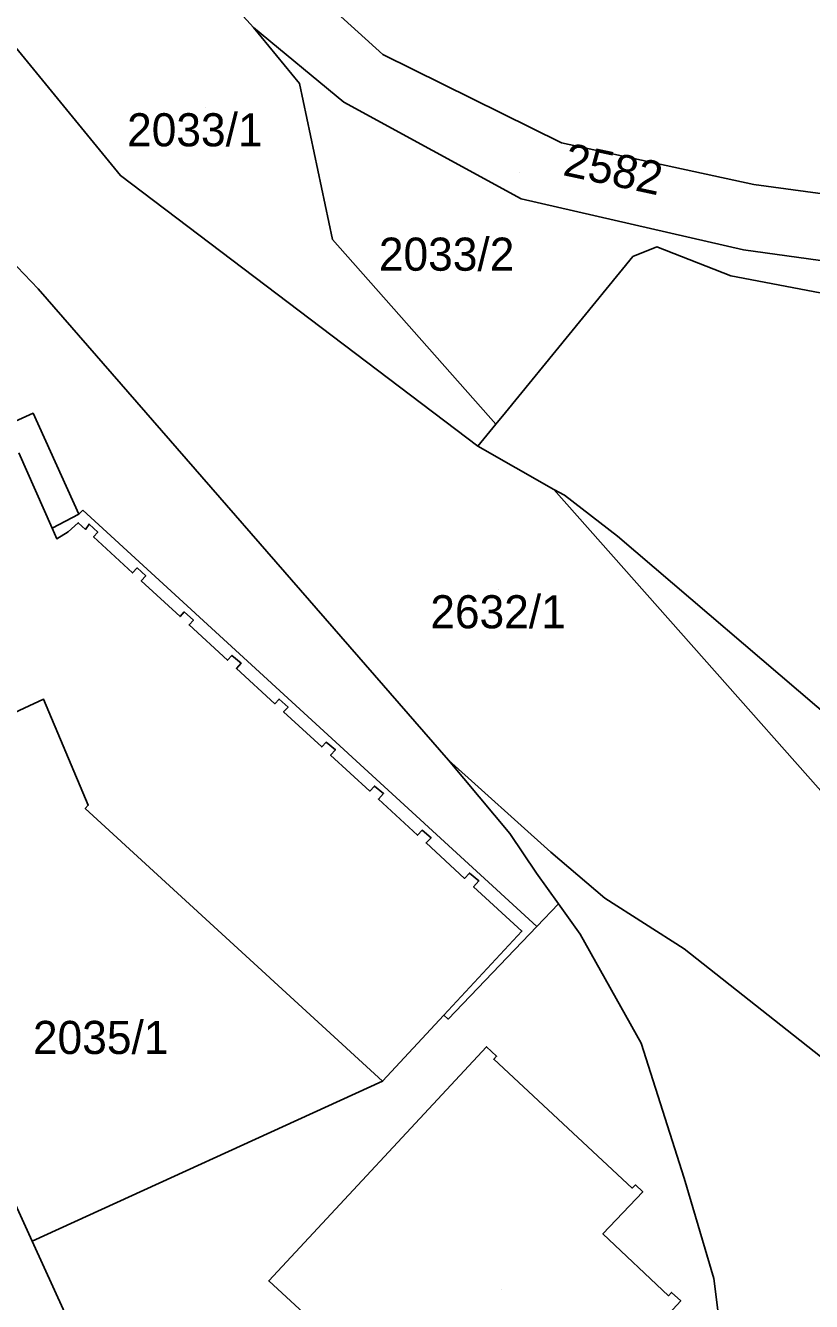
# Model space of a CAD drawing. Extents: x -263423 to -261326, y -1240067 to -1237864.
# Drawn here: x -262371.3 to -262323.8, y -1239524.1 to -1239447 of the extents above; entities that cross this region are included whole.
import ezdxf

# ---------------------------------------------------------------- set-up
doc = ezdxf.new("R2010")
doc.units = 0
for name, color, linetype in [('body_kn', 7, 'Continuous'), ('kladpar_druhypozemkov', 7, 'Continuous'), ('kladpar_hranice', 7, 'Continuous'), ('kladpar_parcelnecisla', 7, 'Continuous'), ('kladpar_plochy', 7, 'Continuous'), ('zappar_hrandruhpozemk', 7, 'Continuous')]:
    doc.layers.add(name, color=color, linetype=linetype)

msp = doc.modelspace()

# ---------------------------------------------------------------- linework, layer by layer
at = {"layer": 'body_kn'}
for p, q in [((-262357.52, -1239447.16), (-262357.52, -1239447.16)), ((-262357.52, -1239447.16), (-262357.52, -1239447.16)), ((-262349.73, -1239448.8), (-262349.73, -1239448.8)), ((-262354.76, -1239450.54), (-262354.76, -1239450.54)), ((-262352.08, -1239451.67), (-262352.08, -1239451.67)), ((-262338.94, -1239454.13), (-262338.94, -1239454.13)), ((-262365.57, -1239456.11), (-262365.57, -1239456.11)), ((-262327.32, -1239456.65), (-262327.32, -1239456.65)), ((-262341.37, -1239457.51), (-262341.37, -1239457.51)), ((-262352.76, -1239459.97), (-262352.76, -1239459.97)), ((-262333.17, -1239460.4), (-262333.17, -1239460.4)), ((-262327.95, -1239460.58), (-262327.95, -1239460.58)), ((-262334.62, -1239461), (-262334.62, -1239461)), ((-262328.7, -1239462.15), (-262328.7, -1239462.15)), ((-262370.54, -1239462.95), (-262370.54, -1239462.95)), ((-262370.84, -1239470.45), (-262370.84, -1239470.45)), ((-262342.32, -1239470.41), (-262342.32, -1239470.41)), ((-262342.89, -1239471.11), (-262342.89, -1239471.11)), ((-262343.98, -1239472.44), (-262343.98, -1239472.44)), ((-262339.39, -1239475.05), (-262339.39, -1239475.05)), ((-262338.76, -1239475.41), (-262338.76, -1239475.41)), ((-262368.08, -1239476.55), (-262368.08, -1239476.55)), ((-262367.83, -1239476.31), (-262367.83, -1239476.31)), ((-262369.69, -1239477.39), (-262369.69, -1239477.39)), ((-262368.72, -1239477.62), (-262368.72, -1239477.62)), ((-262368.11, -1239477.07), (-262368.11, -1239477.07)), ((-262367.68, -1239477.47), (-262367.68, -1239477.47)), ((-262367.46, -1239477.15), (-262367.46, -1239477.15)), ((-262366.93, -1239477.63), (-262366.93, -1239477.63)), ((-262369.41, -1239478.03), (-262369.41, -1239478.03)), ((-262367.19, -1239477.92), (-262367.19, -1239477.92)), ((-262335.56, -1239477.88), (-262335.56, -1239477.88)), ((-262335.56, -1239477.88), (-262335.56, -1239477.88)), ((-262364.56, -1239479.79), (-262364.56, -1239479.79)), ((-262364.83, -1239480.09), (-262364.83, -1239480.09)), ((-262364.31, -1239480.57), (-262364.31, -1239480.57)), ((-262364.04, -1239480.27), (-262364.04, -1239480.27)), ((-262361.96, -1239482.73), (-262361.96, -1239482.73)), ((-262361.71, -1239482.45), (-262361.71, -1239482.45)), ((-262361.16, -1239482.94), (-262361.16, -1239482.94)), ((-262361.42, -1239483.23), (-262361.42, -1239483.23)), ((-262359.1, -1239485.37), (-262359.1, -1239485.37)), ((-262358.83, -1239485.08), (-262358.83, -1239485.08)), ((-262358.56, -1239485.86), (-262358.56, -1239485.86)), ((-262358.28, -1239485.55), (-262358.28, -1239485.55)), ((-262370.21, -1239487.71), (-262370.21, -1239487.71)), ((-262355.99, -1239487.71), (-262355.99, -1239487.71)), ((-262356.25, -1239487.99), (-262356.25, -1239487.99)), ((-262355.71, -1239488.48), (-262355.71, -1239488.48)), ((-262355.44, -1239488.19), (-262355.44, -1239488.19)), ((-262353.41, -1239490.6), (-262353.41, -1239490.6)), ((-262353.15, -1239490.32), (-262353.15, -1239490.32)), ((-262352.58, -1239490.77), (-262352.58, -1239490.77)), ((-262352.88, -1239491.09), (-262352.88, -1239491.09)), ((-262345.75, -1239491.4), (-262345.75, -1239491.4)), ((-262350.23, -1239492.96), (-262350.23, -1239492.96)), ((-262350.51, -1239493.27), (-262350.51, -1239493.27)), ((-262349.99, -1239493.75), (-262349.99, -1239493.75)), ((-262349.68, -1239493.42), (-262349.68, -1239493.42)), ((-262367.69, -1239494.31), (-262367.69, -1239494.31)), ((-262367.69, -1239494.31), (-262367.69, -1239494.31)), ((-262367.51, -1239494.12), (-262367.51, -1239494.12)), ((-262347.62, -1239495.93), (-262347.62, -1239495.93)), ((-262347.34, -1239495.63), (-262347.34, -1239495.63)), ((-262346.81, -1239496.08), (-262346.81, -1239496.08)), ((-262342.05, -1239495.82), (-262342.05, -1239495.82)), ((-262347.11, -1239496.4), (-262347.11, -1239496.4)), ((-262339.57, -1239496.95), (-262339.57, -1239496.95)), ((-262344.49, -1239498.22), (-262344.49, -1239498.22)), ((-262340.45, -1239498.23), (-262340.45, -1239498.23)), ((-262344.79, -1239498.54), (-262344.79, -1239498.54)), ((-262344.24, -1239499.04), (-262344.24, -1239499.04)), ((-262343.92, -1239498.69), (-262343.92, -1239498.69)), ((-262336.32, -1239499.73), (-262336.32, -1239499.73)), ((-262339.12, -1239500.08), (-262339.12, -1239500.08)), ((-262340.43, -1239501.45), (-262340.43, -1239501.45)), ((-262340.43, -1239501.45), (-262340.43, -1239501.45)), ((-262341.32, -1239501.72), (-262341.32, -1239501.72)), ((-262337.81, -1239501.91), (-262337.81, -1239501.91)), ((-262331.53, -1239502.79), (-262331.53, -1239502.79)), ((-262346.03, -1239506.8), (-262346.03, -1239506.8)), ((-262345.78, -1239507.03), (-262345.78, -1239507.03)), ((-262334.12, -1239508.49), (-262334.12, -1239508.49)), ((-262343.46, -1239508.7), (-262343.46, -1239508.7)), ((-262342.85, -1239509.28), (-262342.85, -1239509.28)), ((-262343.02, -1239509.46), (-262343.02, -1239509.46)), ((-262349.74, -1239510.79), (-262349.74, -1239510.79)), ((-262331.52, -1239516.64), (-262331.52, -1239516.64)), ((-262334.66, -1239517.24), (-262334.66, -1239517.24)), ((-262334.47, -1239517.04), (-262334.47, -1239517.04)), ((-262334.03, -1239517.47), (-262334.03, -1239517.47)), ((-262336.43, -1239519.99), (-262336.43, -1239519.99)), ((-262370.9, -1239520.44), (-262370.9, -1239520.44)), ((-262356.61, -1239522.84), (-262356.61, -1239522.84)), ((-262329.74, -1239522.69), (-262329.74, -1239522.69)), ((-262332.48, -1239523.74), (-262332.48, -1239523.74)), ((-262332.29, -1239523.53), (-262332.29, -1239523.53)), ((-262331.73, -1239524.05), (-262331.73, -1239524.05))]:
    msp.add_line(p, q, dxfattribs=at)
at = {"layer": 'kladpar_druhypozemkov'}
for p, q in [((-262360.41, -1239452), (-262360.41, -1239452)), ((-262341.44, -1239455.94), (-262341.44, -1239455.94)), ((-262344.55, -1239459.57), (-262344.55, -1239459.57)), ((-262342.71, -1239481.11), (-262342.71, -1239481.11)), ((-262366.12, -1239507.15), (-262366.12, -1239507.15)), ((-262342.53, -1239523.33), (-262342.53, -1239523.33))]:
    msp.add_line(p, q, dxfattribs=at)
at = {"layer": 'kladpar_hranice'}
for points in [[(-262537.04, -1239201.38), (-262530.63, -1239212.83), (-262524.98, -1239221.66), (-262515.95, -1239238.18), (-262513.22, -1239243.64), (-262488.7, -1239296.05), (-262477.52, -1239319.89), (-262470.28, -1239332.31), (-262460.88, -1239345.09), (-262460.45, -1239345.57), (-262456.47, -1239349.99), (-262422.37, -1239387.88), (-262384.87, -1239432.71), (-262381.9, -1239440.83), (-262378.54, -1239440.24), (-262365.57, -1239456.11), (-262343.98, -1239472.44), (-262339.39, -1239475.05), (-262313.57, -1239504.2), (-262300.8, -1239514.92), (-262285.68, -1239520.13), (-262283.16, -1239520.7)], [(-262369.47, -1239437.71), (-262362.57, -1239435.99), (-262359.85, -1239438.74), (-262355.03, -1239443.96), (-262349.73, -1239448.8), (-262338.94, -1239454.13), (-262327.32, -1239456.65), (-262306.23, -1239459.5), (-262296.59, -1239461.27), (-262297.94, -1239461.66), (-262305.71, -1239463.67), (-262327.95, -1239460.58), (-262341.37, -1239457.51), (-262352.08, -1239451.67), (-262357.52, -1239447.16), (-262365, -1239438.95), (-262367.14, -1239440.52), (-262369.84, -1239437.41), (-262369.47, -1239437.71)], [(-262378.54, -1239440.24), (-262369.84, -1239437.41), (-262367.14, -1239440.52), (-262365, -1239438.95), (-262357.52, -1239447.16), (-262354.76, -1239450.54), (-262352.76, -1239459.97), (-262342.89, -1239471.11), (-262343.98, -1239472.44), (-262365.57, -1239456.11), (-262378.54, -1239440.24)], [(-262321.77, -1239510.49), (-262331.53, -1239502.79), (-262336.32, -1239499.73), (-262339.57, -1239496.95), (-262345.75, -1239491.4), (-262370.54, -1239462.95), (-262373.09, -1239460.29), (-262375.7, -1239457.83), (-262378, -1239456.13), (-262380.93, -1239454.43), (-262383.97, -1239453.88), (-262386.95, -1239453.65), (-262389.62, -1239453.79), (-262391.33, -1239454.19), (-262394.83, -1239451.6), (-262400.37, -1239447.19), (-262403.09, -1239439.19)], [(-262213.63, -1239443.58), (-262213.2, -1239447.08), (-262214.53, -1239447.08), (-262242.46, -1239449.91), (-262246.47, -1239450.31), (-262253.41, -1239451.02), (-262256.3, -1239451.31), (-262258.66, -1239452.61), (-262264.85, -1239455.18), (-262268.46, -1239451.5), (-262296.59, -1239461.27), (-262306.23, -1239459.5), (-262327.32, -1239456.65), (-262338.94, -1239454.13), (-262349.73, -1239448.8), (-262355.03, -1239443.96)], [(-262357.52, -1239447.16), (-262352.08, -1239451.67), (-262341.37, -1239457.51), (-262327.95, -1239460.58), (-262305.71, -1239463.67), (-262310.34, -1239464.82), (-262320.78, -1239463.67), (-262328.7, -1239462.15), (-262333.17, -1239460.4), (-262334.62, -1239461), (-262342.32, -1239470.41), (-262342.89, -1239471.11), (-262352.76, -1239459.97), (-262354.76, -1239450.54), (-262357.52, -1239447.16)], [(-262373.09, -1239460.29), (-262370.54, -1239462.95), (-262345.75, -1239491.4), (-262342.05, -1239495.82), (-262340.45, -1239498.23), (-262339.12, -1239500.08), (-262340.43, -1239501.45), (-262345.78, -1239507.03), (-262346.03, -1239506.8), (-262341.32, -1239501.72), (-262344.24, -1239499.04), (-262343.92, -1239498.69), (-262344.49, -1239498.22), (-262344.79, -1239498.54), (-262347.11, -1239496.4), (-262346.81, -1239496.08), (-262347.34, -1239495.63), (-262347.62, -1239495.93), (-262349.99, -1239493.75), (-262349.68, -1239493.42), (-262350.23, -1239492.96), (-262350.51, -1239493.27), (-262352.88, -1239491.09), (-262352.58, -1239490.77), (-262353.15, -1239490.32), (-262353.41, -1239490.6), (-262355.71, -1239488.48), (-262355.44, -1239488.19), (-262355.99, -1239487.71), (-262356.25, -1239487.99), (-262358.56, -1239485.86), (-262358.28, -1239485.55), (-262358.83, -1239485.08), (-262359.1, -1239485.37), (-262361.42, -1239483.23), (-262361.16, -1239482.94), (-262361.71, -1239482.45), (-262361.96, -1239482.73), (-262364.31, -1239480.57), (-262364.04, -1239480.27), (-262364.56, -1239479.79), (-262364.83, -1239480.09), (-262367.19, -1239477.92), (-262366.93, -1239477.63), (-262367.46, -1239477.15), (-262367.68, -1239477.47), (-262368.11, -1239477.07), (-262368.72, -1239477.62), (-262369.41, -1239478.03), (-262369.69, -1239477.39), (-262368.08, -1239476.55), (-262370.84, -1239470.45), (-262382.57, -1239475.77)], [(-262322.41, -1239489.1), (-262335.56, -1239477.88), (-262338.76, -1239475.41), (-262339.39, -1239475.05), (-262343.98, -1239472.44), (-262342.89, -1239471.11), (-262342.32, -1239470.41), (-262334.62, -1239461), (-262333.17, -1239460.4), (-262328.7, -1239462.15), (-262320.78, -1239463.67)], [(-262382.57, -1239475.77), (-262370.84, -1239470.45), (-262368.08, -1239476.55), (-262369.69, -1239477.39), (-262371.69, -1239472.85)], [(-262371.69, -1239472.85), (-262369.69, -1239477.39), (-262369.41, -1239478.03), (-262368.72, -1239477.62), (-262368.11, -1239477.07), (-262367.68, -1239477.47), (-262367.46, -1239477.15), (-262366.93, -1239477.63), (-262367.19, -1239477.92), (-262364.83, -1239480.09), (-262364.56, -1239479.79), (-262364.04, -1239480.27), (-262364.31, -1239480.57), (-262361.96, -1239482.73), (-262361.71, -1239482.45), (-262361.16, -1239482.94), (-262361.42, -1239483.23), (-262359.1, -1239485.37), (-262358.83, -1239485.08), (-262358.28, -1239485.55), (-262358.56, -1239485.86), (-262356.25, -1239487.99), (-262355.99, -1239487.71), (-262355.44, -1239488.19), (-262355.71, -1239488.48), (-262353.41, -1239490.6), (-262353.15, -1239490.32), (-262352.58, -1239490.77), (-262352.88, -1239491.09), (-262350.51, -1239493.27), (-262350.23, -1239492.96), (-262349.68, -1239493.42), (-262349.99, -1239493.75), (-262347.62, -1239495.93), (-262347.34, -1239495.63), (-262346.81, -1239496.08), (-262347.11, -1239496.4), (-262344.79, -1239498.54), (-262344.49, -1239498.22), (-262343.92, -1239498.69), (-262344.24, -1239499.04), (-262341.32, -1239501.72), (-262346.03, -1239506.8), (-262349.74, -1239510.79), (-262367.69, -1239494.31), (-262367.51, -1239494.12), (-262370.21, -1239487.71), (-262375.81, -1239490.31)], [(-262335.56, -1239477.88), (-262322.41, -1239489.1), (-262320.57, -1239490.7), (-262314.42, -1239495.37), (-262308.34, -1239500.1), (-262305.19, -1239502.69), (-262296.69, -1239509.43), (-262289.35, -1239516.21), (-262283.16, -1239520.7), (-262285.68, -1239520.13), (-262300.8, -1239514.92), (-262313.57, -1239504.2), (-262339.39, -1239475.05), (-262338.76, -1239475.41), (-262335.56, -1239477.88)], [(-262367.69, -1239494.31), (-262349.74, -1239510.79), (-262370.9, -1239520.44), (-262373.92, -1239513.83), (-262373.44, -1239513.61), (-262381.39, -1239496.12), (-262379.98, -1239495.49), (-262381.21, -1239492.81), (-262380.57, -1239492.51), (-262379.35, -1239495.1), (-262374.62, -1239492.9), (-262375.81, -1239490.31), (-262370.21, -1239487.71), (-262367.51, -1239494.12), (-262367.69, -1239494.31)], [(-262297.9, -1239529.67), (-262328.83, -1239543.08), (-262328.25, -1239534.51), (-262329.74, -1239522.69), (-262331.52, -1239516.64), (-262334.12, -1239508.49), (-262337.81, -1239501.91), (-262339.12, -1239500.08), (-262340.45, -1239498.23), (-262342.05, -1239495.82), (-262345.75, -1239491.4), (-262339.57, -1239496.95), (-262336.32, -1239499.73), (-262331.53, -1239502.79), (-262321.77, -1239510.49), (-262297.9, -1239529.67)], [(-262362.39, -1239539.11), (-262370.9, -1239520.44), (-262349.74, -1239510.79), (-262346.03, -1239506.8), (-262345.78, -1239507.03), (-262340.43, -1239501.45), (-262339.12, -1239500.08), (-262337.81, -1239501.91), (-262334.12, -1239508.49), (-262331.52, -1239516.64), (-262329.74, -1239522.69), (-262328.25, -1239534.51)], [(-262338.8, -1239531.69), (-262331.73, -1239524.05), (-262332.29, -1239523.53), (-262332.48, -1239523.74), (-262336.43, -1239519.99), (-262334.03, -1239517.47), (-262334.47, -1239517.04), (-262334.66, -1239517.24), (-262343.02, -1239509.46), (-262342.85, -1239509.28), (-262343.46, -1239508.7), (-262356.61, -1239522.84), (-262351.61, -1239527.44)], [(-262351.61, -1239527.44), (-262356.61, -1239522.84), (-262343.46, -1239508.7), (-262342.85, -1239509.28), (-262343.02, -1239509.46), (-262334.66, -1239517.24), (-262334.47, -1239517.04), (-262334.03, -1239517.47), (-262336.43, -1239519.99), (-262332.48, -1239523.74), (-262332.29, -1239523.53), (-262331.73, -1239524.05), (-262338.8, -1239531.69)], [(-262373.92, -1239513.83), (-262370.9, -1239520.44), (-262362.39, -1239539.11)]]:
    msp.add_lwpolyline(points, dxfattribs=at)
at = {"layer": 'kladpar_plochy'}
for points in [[(-262369.47, -1239437.71), (-262362.57, -1239435.99), (-262359.85, -1239438.74), (-262355.03, -1239443.96), (-262349.73, -1239448.8), (-262338.94, -1239454.13), (-262327.32, -1239456.65), (-262306.23, -1239459.5), (-262296.59, -1239461.27), (-262297.94, -1239461.66), (-262305.71, -1239463.67), (-262327.95, -1239460.58), (-262341.37, -1239457.51), (-262352.08, -1239451.67), (-262357.52, -1239447.16), (-262365, -1239438.95), (-262367.14, -1239440.52), (-262369.84, -1239437.41)], [(-262378.54, -1239440.24), (-262369.84, -1239437.41), (-262367.14, -1239440.52), (-262365, -1239438.95), (-262357.52, -1239447.16), (-262354.76, -1239450.54), (-262352.76, -1239459.97), (-262342.89, -1239471.11), (-262343.98, -1239472.44), (-262365.57, -1239456.11)], [(-262357.52, -1239447.16), (-262352.08, -1239451.67), (-262341.37, -1239457.51), (-262327.95, -1239460.58), (-262305.71, -1239463.67), (-262310.34, -1239464.82), (-262320.78, -1239463.67), (-262328.7, -1239462.15), (-262333.17, -1239460.4), (-262334.62, -1239461), (-262342.32, -1239470.41), (-262342.89, -1239471.11), (-262352.76, -1239459.97), (-262354.76, -1239450.54)], [(-262335.56, -1239477.88), (-262322.41, -1239489.1), (-262320.57, -1239490.7), (-262314.42, -1239495.37), (-262308.34, -1239500.1), (-262305.19, -1239502.69), (-262296.69, -1239509.43), (-262289.35, -1239516.21), (-262283.16, -1239520.7), (-262285.68, -1239520.13), (-262300.8, -1239514.92), (-262313.57, -1239504.2), (-262339.39, -1239475.05), (-262338.76, -1239475.41)], [(-262367.69, -1239494.31), (-262349.74, -1239510.79), (-262370.9, -1239520.44), (-262373.92, -1239513.83), (-262373.44, -1239513.61), (-262381.39, -1239496.12), (-262379.98, -1239495.49), (-262381.21, -1239492.81), (-262380.57, -1239492.51), (-262379.35, -1239495.1), (-262374.62, -1239492.9), (-262375.81, -1239490.31), (-262370.21, -1239487.71), (-262367.51, -1239494.12)], [(-262297.9, -1239529.67), (-262328.83, -1239543.08), (-262328.25, -1239534.51), (-262329.74, -1239522.69), (-262331.52, -1239516.64), (-262334.12, -1239508.49), (-262337.81, -1239501.91), (-262339.12, -1239500.08), (-262340.45, -1239498.23), (-262342.05, -1239495.82), (-262345.75, -1239491.4), (-262339.57, -1239496.95), (-262336.32, -1239499.73), (-262331.53, -1239502.79), (-262321.77, -1239510.49)]]:
    msp.add_lwpolyline(points, close=True, dxfattribs=at)
for points in [[(-262321.77, -1239510.49), (-262331.53, -1239502.79), (-262336.32, -1239499.73), (-262339.57, -1239496.95), (-262345.75, -1239491.4), (-262370.54, -1239462.95), (-262373.09, -1239460.29), (-262375.7, -1239457.83), (-262378, -1239456.13), (-262380.93, -1239454.43), (-262383.97, -1239453.88), (-262386.95, -1239453.65), (-262389.62, -1239453.79), (-262391.33, -1239454.19), (-262394.83, -1239451.6), (-262400.37, -1239447.19), (-262403.09, -1239439.19)], [(-262378.54, -1239440.24), (-262365.57, -1239456.11), (-262343.98, -1239472.44), (-262339.39, -1239475.05), (-262313.57, -1239504.2)], [(-262213.63, -1239443.58), (-262213.2, -1239447.08), (-262214.53, -1239447.08), (-262242.46, -1239449.91), (-262246.47, -1239450.31), (-262253.41, -1239451.02), (-262256.3, -1239451.31), (-262258.66, -1239452.61), (-262264.85, -1239455.18), (-262268.46, -1239451.5), (-262296.59, -1239461.27), (-262306.23, -1239459.5), (-262327.32, -1239456.65), (-262338.94, -1239454.13), (-262349.73, -1239448.8), (-262355.03, -1239443.96)], [(-262373.09, -1239460.29), (-262370.54, -1239462.95), (-262345.75, -1239491.4), (-262342.05, -1239495.82), (-262340.45, -1239498.23), (-262339.12, -1239500.08), (-262340.43, -1239501.45), (-262345.78, -1239507.03), (-262346.03, -1239506.8), (-262341.32, -1239501.72), (-262344.24, -1239499.04), (-262343.92, -1239498.69), (-262344.49, -1239498.22), (-262344.79, -1239498.54), (-262347.11, -1239496.4), (-262346.81, -1239496.08), (-262347.34, -1239495.63), (-262347.62, -1239495.93), (-262349.99, -1239493.75), (-262349.68, -1239493.42), (-262350.23, -1239492.96), (-262350.51, -1239493.27), (-262352.88, -1239491.09), (-262352.58, -1239490.77), (-262353.15, -1239490.32), (-262353.41, -1239490.6), (-262355.71, -1239488.48), (-262355.44, -1239488.19), (-262355.99, -1239487.71), (-262356.25, -1239487.99), (-262358.56, -1239485.86), (-262358.28, -1239485.55), (-262358.83, -1239485.08), (-262359.1, -1239485.37), (-262361.42, -1239483.23), (-262361.16, -1239482.94), (-262361.71, -1239482.45), (-262361.96, -1239482.73), (-262364.31, -1239480.57), (-262364.04, -1239480.27), (-262364.56, -1239479.79), (-262364.83, -1239480.09), (-262367.19, -1239477.92), (-262366.93, -1239477.63), (-262367.46, -1239477.15), (-262367.68, -1239477.47), (-262368.11, -1239477.07), (-262368.72, -1239477.62), (-262369.41, -1239478.03), (-262369.69, -1239477.39), (-262368.08, -1239476.55), (-262370.84, -1239470.45), (-262382.57, -1239475.77)], [(-262322.41, -1239489.1), (-262335.56, -1239477.88), (-262338.76, -1239475.41), (-262339.39, -1239475.05), (-262343.98, -1239472.44), (-262342.89, -1239471.11), (-262342.32, -1239470.41), (-262334.62, -1239461), (-262333.17, -1239460.4), (-262328.7, -1239462.15), (-262320.78, -1239463.67)], [(-262382.57, -1239475.77), (-262370.84, -1239470.45), (-262368.08, -1239476.55), (-262369.69, -1239477.39), (-262371.69, -1239472.85)], [(-262371.69, -1239472.85), (-262369.69, -1239477.39), (-262369.41, -1239478.03), (-262368.72, -1239477.62), (-262368.11, -1239477.07), (-262367.68, -1239477.47), (-262367.46, -1239477.15), (-262366.93, -1239477.63), (-262367.19, -1239477.92), (-262364.83, -1239480.09), (-262364.56, -1239479.79), (-262364.04, -1239480.27), (-262364.31, -1239480.57), (-262361.96, -1239482.73), (-262361.71, -1239482.45), (-262361.16, -1239482.94), (-262361.42, -1239483.23), (-262359.1, -1239485.37), (-262358.83, -1239485.08), (-262358.28, -1239485.55), (-262358.56, -1239485.86), (-262356.25, -1239487.99), (-262355.99, -1239487.71), (-262355.44, -1239488.19), (-262355.71, -1239488.48), (-262353.41, -1239490.6), (-262353.15, -1239490.32), (-262352.58, -1239490.77), (-262352.88, -1239491.09), (-262350.51, -1239493.27), (-262350.23, -1239492.96), (-262349.68, -1239493.42), (-262349.99, -1239493.75), (-262347.62, -1239495.93), (-262347.34, -1239495.63), (-262346.81, -1239496.08), (-262347.11, -1239496.4), (-262344.79, -1239498.54), (-262344.49, -1239498.22), (-262343.92, -1239498.69), (-262344.24, -1239499.04), (-262341.32, -1239501.72), (-262346.03, -1239506.8), (-262349.74, -1239510.79), (-262367.69, -1239494.31), (-262367.51, -1239494.12), (-262370.21, -1239487.71), (-262375.81, -1239490.31)], [(-262362.39, -1239539.11), (-262370.9, -1239520.44), (-262349.74, -1239510.79), (-262346.03, -1239506.8), (-262345.78, -1239507.03), (-262340.43, -1239501.45), (-262339.12, -1239500.08), (-262337.81, -1239501.91), (-262334.12, -1239508.49), (-262331.52, -1239516.64), (-262329.74, -1239522.69), (-262328.25, -1239534.51)], [(-262338.8, -1239531.69), (-262331.73, -1239524.05), (-262332.29, -1239523.53), (-262332.48, -1239523.74), (-262336.43, -1239519.99), (-262334.03, -1239517.47), (-262334.47, -1239517.04), (-262334.66, -1239517.24), (-262343.02, -1239509.46), (-262342.85, -1239509.28), (-262343.46, -1239508.7), (-262356.61, -1239522.84), (-262351.61, -1239527.44)], [(-262351.61, -1239527.44), (-262356.61, -1239522.84), (-262343.46, -1239508.7), (-262342.85, -1239509.28), (-262343.02, -1239509.46), (-262334.66, -1239517.24), (-262334.47, -1239517.04), (-262334.03, -1239517.47), (-262336.43, -1239519.99), (-262332.48, -1239523.74), (-262332.29, -1239523.53), (-262331.73, -1239524.05), (-262338.8, -1239531.69)], [(-262373.92, -1239513.83), (-262370.9, -1239520.44), (-262362.39, -1239539.11)]]:
    msp.add_lwpolyline(points, dxfattribs=at)
at = {"layer": 'zappar_hrandruhpozemk'}
for p, q in [((-262367.83, -1239476.31), (-262368.08, -1239476.55)), ((-262340.43, -1239501.45), (-262367.83, -1239476.31))]:
    msp.add_line(p, q, dxfattribs=at)

# ---------------------------------------------------------------- texts
at = {"layer": 'kladpar_parcelnecisla'}
for s, p in [('2033/1', (-262365.163, -1239454.34)), ('2033/2', (-262349.96, -1239461.85)), ('2632/1', (-262346.856, -1239483.44)), ('2035/1', (-262370.846, -1239509.14))]:
    msp.add_text(s, height=2, dxfattribs=at).set_placement(p)
msp.add_text('2582', height=2, rotation=348, dxfattribs=at).set_placement((-262338.914, -1239456.068))

doc.saveas('drawing.dxf')
